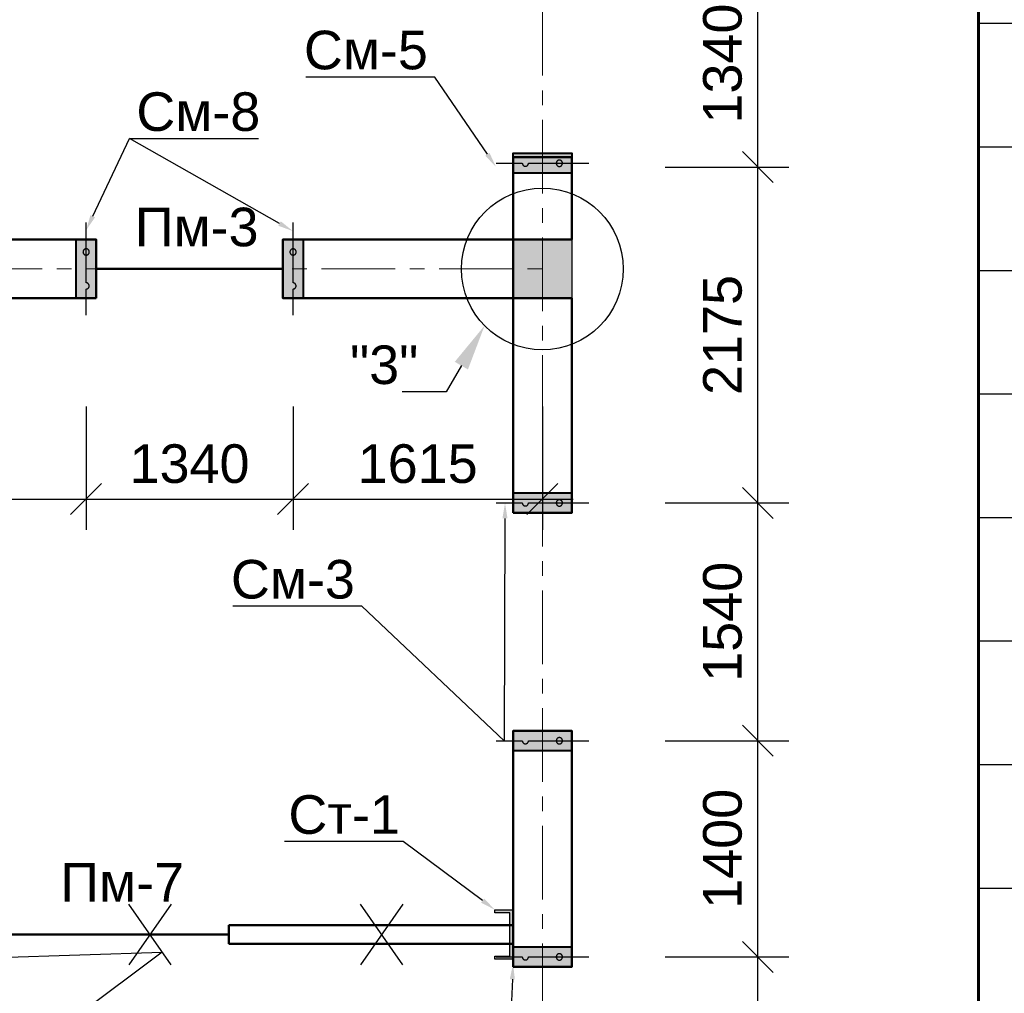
# Model space of a CAD drawing. Header units: millimetres. Extents: x 2063114 to 14983986, y -126020516 to 213791.
# Tile 472 of 656: x 2352132 to 2358508, y -754233 to -747928. Entities that reach past the tile are written whole.
import ezdxf
from ezdxf import colors
from ezdxf.entities.mleader import LeaderData, LeaderLine
from ezdxf.math import Vec2, Vec3

# ---------------------------------------------------------------- set-up
doc = ezdxf.new("R2010")
doc.units = ezdxf.units.MM
doc.linetypes.add('ACAD_ISO10W100', pattern=[18, 12, -3, 0, -3])
doc.linetypes.add('осевая', pattern=[50.8, 31.75, -6.35, 6.35, -6.35])
doc.layers.get('Defpoints').update_dxf_attribs({"color": 6, "lineweight": 35})
for name, color, linetype, lineweight in [('.', 7, 'Continuous', 15), ('РАЗМЕР АР', 150, 'Continuous', 20), ('сплошная_толстая', 7, 'Continuous', 50)]:
    doc.layers.add(name, color=color, linetype=linetype, lineweight=lineweight)
for name, color, linetype in [('AC_OS', 1, 'ACAD_ISO10W100'), ('OBMER', 7, 'Continuous'), ('PDF _leader', 7, 'Continuous'), ('R_Dim', 94, 'Continuous'), ('пунктир', 1, 'ACAD_ISO10W100'), ('Размеры', 28, 'Continuous')]:
    doc.layers.add(name, color=color, linetype=linetype)
doc.styles.add('ISO', font='times.ttf')
doc.styles.get("Standard").update_dxf_attribs({"font": 'arial.ttf'})
doc.dimstyles.new('STANDARD$0', dxfattribs={"dimtxt": 250, "dimasz": 200, "dimexe": 200, "dimexo": 300, "dimgap": 100, "dimtad": 1, "dimdec": 0, "dimzin": 1, "dimdsep": 46, "dimtxsty": 'Standard', "dimblk1": 'OBLIQUE', "dimblk2": 'OBLIQUE', "dimsah": 1, "dimcen": 2.5, "dimdle": 200, "dimadec": 0, "dimazin": 0, "dimtfac": 1, "dimtdec": 0, "dimtmove": 0, "dimatfit": 3, "dimldrblk": 'OBLIQUE', "dimfxl": 600, "dimfxlon": 1, "dimtolj": 1, "dimtzin": 1, "dimarcsym": 0})

# ---------------------------------------------------------------- blocks, each defined once
blk = doc.blocks.new('*T2326')
at = {"color": 0, "lineweight": 60, "transparency": 16777216}
for p, q in [((0, -1500), (20950, -1500)), ((0, -1500), (0, -3000)), ((1500, -1500), (1500, -3000)), ((7500, -1500), (7500, -3000)), ((14500, -1500), (14500, -3000)), ((15500, -1500), (15500, -3000)), ((16500, -1500), (16500, -3000)), ((17700, -1500), (17700, -3000)), ((19200, -1500), (19200, -3000)), ((20950, -1500), (20950, -3000)), ((0, -3000), (20950, -3000)), ((0, -15750), (20950, -15750))]:
    blk.add_line(p, q, dxfattribs=at)
at = {"color": 0, "linetype": 'Continuous', "lineweight": 60, "transparency": 16777216}
for p, q in [((0, -3000), (0, -15750)), ((1500, -3000), (1500, -15750)), ((7500, -3000), (7500, -15750)), ((14500, -3000), (14500, -15750)), ((15500, -3000), (15500, -3750)), ((16500, -3000), (16500, -15750)), ((17700, -3000), (17700, -15750)), ((19200, -3000), (19200, -15750)), ((20950, -3000), (20950, -15750)), ((15500, -6150), (15500, -15750))]:
    blk.add_line(p, q, dxfattribs=at)
at = {"color": 0, "linetype": 'Continuous', "transparency": 16777216}
for p, q in [((0, -3750), (20950, -3750)), ((0, -4550), (20950, -4550)), ((0, -5350), (20950, -5350)), ((0, -6150), (15500, -6150)), ((16500, -6150), (20950, -6150)), ((0, -6950), (15500, -6950)), ((16500, -6950), (20950, -6950)), ((0, -7750), (20950, -7750)), ((0, -8550), (20950, -8550)), ((0, -9350), (20950, -9350)), ((0, -10150), (20950, -10150)), ((0, -10950), (20950, -10950)), ((14500, -11750), (20950, -11750)), ((1500, -12550), (7500, -12550)), ((14500, -12550), (20950, -12550)), ((1500, -13350), (7500, -13350)), ((14500, -13350), (20950, -13350)), ((14500, -14150), (20950, -14150))]:
    blk.add_line(p, q, dxfattribs=at)
at = {"color": 0, "linetype": 'ByBlock', "lineweight": -2, "transparency": 16777216}
for p, q in [((15500, -6150), (16500, -6150)), ((15500, -6950), (16500, -6950)), ((0, -11750), (14500, -11750)), ((0, -12550), (1500, -12550)), ((7500, -12550), (14500, -12550)), ((0, -13350), (1500, -13350)), ((7500, -13350), (14500, -13350)), ((0, -14150), (14500, -14150))]:
    blk.add_line(p, q, dxfattribs=at)
at = {"color": 0, "transparency": 16777216}
blk.add_line((0, -14950), (20950, -14950), dxfattribs=at)
at = {"layer": 'Defpoints', "color": 8, "linetype": 'ByBlock', "lineweight": 0, "transparency": 16777216}
for p, q in [((0, 0), (20950, 0)), ((0, 0), (0, -1500)), ((20950, 0), (20950, -1500))]:
    blk.add_line(p, q, dxfattribs=at)
at = {"color": 0, "linetype": 'Continuous', "transparency": 16777216}
for s, insert, char_height, width, attachment_point in [('{\\C256;СПЕЦИФИКАЦИЯ К СХЕМЕ РАСПОЛОЖЕНИЯ МОНОЛИТНЫХ КОНСТРУКЦИЙ}', (10475, -750), 350, 20650, 5), ('Кол.\\Pшт.\\P1эт.', (15000, -2250), 250, 700, 5), ('Кол.\\Pшт.\\P2эт.', (16000, -2250), 250, 700, 5), ('Кол.\\Pшт.\\P{\\T0.8;Всего}', (17100, -2250), 250, 900, 5), ('Масса\\Pед., кг.', (18450, -2250), 250, 1200, 5), ('Приме-\\Pчание', (20075, -2250), 250, 1450, 5), ('Поз.', (750, -2250), 250, 1200, 5), ('Обозначение', (4500, -2250), 250, 5700, 5), ('Наименование', (11000, -2250), 250, 6700, 5), ('{\\C256;МОНОЛИТНЫЕ СЕРДЕЧНИКИ}', (11000, -3375), 250, 6700, 5), ('См-1', (750, -4150), 250, 1200, 5), ('смотри лист КЖ 25', (4500, -4150), 250, 5700, 5), (' Сердечник монолитный См-1', (7650, -4150), 250, 6700, 4), ('26', (15500, -4150), 250, 1700, 5), ('26', (17100, -4150), 250, 900, 5), (' Сердечник монолитный См-2', (7650, -4950), 250, 6700, 4), ('См-2', (750, -4950), 250, 1200, 5), ('смотри лист КЖ 25', (4500, -4950), 250, 5700, 5), ('12', (15500, -4950), 250, 1700, 5), ('12', (17100, -4950), 250, 900, 5), ('См-3', (750, -5750), 250, 1200, 5), ('смотри лист КЖ 25', (4500, -5750), 250, 5700, 5), (' Сердечник монолитный См-3', (7650, -5750), 250, 6700, 4), ('22', (15500, -5750), 250, 1700, 5), ('22', (17100, -5750), 250, 900, 5), (' Сердечник монолитный См-4', (7650, -6550), 250, 6700, 4), ('См-4', (750, -6550), 250, 1200, 5), ('смотри лист КЖ 26', (4500, -6550), 250, 5700, 5), ('5', (15000, -6550), 250, 700, 5), ('5', (17100, -6550), 250, 900, 5), ('-', (16000, -6550), 250, 700, 5), ('См-5', (750, -7350), 250, 1200, 5), ('смотри лист КЖ 27', (4500, -7350), 250, 5700, 5), (' Сердечник монолитный См-5', (7650, -7350), 250, 6700, 4), ('3', (15000, -7350), 250, 700, 5), ('3', (17100, -7350), 250, 900, 5), ('-', (16000, -7350), 250, 700, 5), (' Сердечник монолитный См-6', (7650, -8150), 250, 6700, 4), ('См-6', (750, -8150), 250, 1200, 5), ('смотри лист КЖ 27', (4500, -8150), 250, 5700, 5), ('4', (16000, -8150), 250, 700, 5), ('4', (17100, -8150), 250, 900, 5), ('-', (15000, -8150), 250, 700, 5), ('См-7', (750, -8950), 250, 1200, 5), ('смотри лист КЖ 27', (4500, -8950), 250, 5700, 5), (' Сердечник монолитный См-7', (7650, -8950), 250, 6700, 4), ('6', (16000, -8950), 250, 700, 5), ('6', (17100, -8950), 250, 900, 5), ('-', (15000, -8950), 250, 700, 5), ('См-8', (750, -9750), 250, 1200, 5), ('смотри лист КЖ 27', (4500, -9750), 250, 5700, 5), (' Сердечник монолитный См-8', (7650, -9750), 250, 6700, 4), ('4', (15000, -9750), 250, 700, 5), ('4', (17100, -9750), 250, 900, 5), ('-', (16000, -9750), 250, 700, 5), ('См-9', (750, -10550), 250, 1200, 5), ('смотри лист КЖ 27', (4500, -10550), 250, 5700, 5), (' Сердечник монолитный См-9', (7650, -10550), 250, 6700, 4), ('2', (16000, -10550), 250, 700, 5), ('2', (17100, -10550), 250, 900, 5), ('-', (15000, -10550), 250, 700, 5), ('КЛАДКА СТЕН', (11000, -11350), 250, 6700, 5), ('м³', (20075, -12150), 250, 1450, 5), ('смотри лист КЖ 14.....21', (4500, -12150), 250, 5700, 5), (' Наружные стены из жженого кирпича', (7650, -12150), 250, 6700, 4), ('{\\W0.9;\\T0.9;56.50}', (15000, -12150), 250, 700, 5), ('{\\W0.8;\\T0.95;65,20}', (16000, -12150), 250, 700, 5), ('{\\W0.9;\\T0.9;121.70}', (17100, -12150), 250, 900, 5), ('{\\T0.95; Внутренние стены из жженого кирпича}', (7650, -12950), 250, 6700, 4), ('м³', (20075, -12950), 250, 1450, 5), ('смотри лист КЖ 14.....21', (4500, -12950), 250, 5700, 5), ('{\\W0.9;\\T0.9;46.60}', (15000, -12950), 250, 700, 5), ('{\\W0.9;\\T0.9;48.90}', (16000, -12950), 250, 700, 5), ('{\\T0.9;95.50}', (17100, -12950), 250, 900, 5), ('ГОРИЗОНТАЛЬНОЕ АРМИРОВАНИЕ СТЕН', (11000, -13750), 220, 6700, 5), ('СГ-1', (750, -14550), 250, 1200, 5), ('смотри лист КЖ 14.....21', (4500, -14550), 250, 5700, 5), (' Сетка СГ-1 (стены)           L=п.м.', (7650, -14550), 250, 6700, 4), ('0,1634', (18450, -14550), 250, 1200, 5), ('кг/п.м.', (20075, -14550), 250, 1450, 5), ('{\\W0.7;\\T0.95;316.90}', (15000, -14550), 250, 700, 5), ('{\\W0.7;\\T0.95;387.60}', (16000, -14550), 250, 700, 5), ('{\\W0.9;\\T0.9;704,50}', (17100, -14550), 250, 900, 5)]:
    blk.add_mtext(s, dxfattribs=dict(at, insert=insert, char_height=char_height, width=width, attachment_point=attachment_point))
blk = doc.blocks.new('Сердечник 1')
at = {"layer": 'AC_OS', "ltscale": 150}
h = blk.add_hatch(color=256, dxfattribs=at)
h.dxf.hatch_style = 1
h.paths.add_polyline_path([(769645.1, 403439.4), (769645.1, 403399.4, 1)])
h.paths.add_polyline_path([(769645.1, 403439.4, 1), (769645.1, 403399.4)])
h.paths.add_polyline_path([(769645.1, 403219.4, 1), (769645.1, 403179.4)])
h.paths.add_polyline_path([(769645.1, 403219.4), (769645.1, 403179.4, 1)])
at = {"layer": 'R_Dim', "ltscale": 150}
h = blk.add_hatch(color=256, dxfattribs=at)
h.dxf.hatch_style = 1
h.paths.add_polyline_path([(769710.1, 403499.4), (769580.1, 403499.4), (769580.1, 403119.4), (769710.1, 403119.4)])
at = {"layer": 'AC_OS', "ltscale": 150}
blk.add_lwpolyline([(769645.1, 403609.4), (769645.1, 403439.4, 1), (769645.1, 403399.4, 0.628963), (769645.1, 403399.4), (769645.1, 403219.4, 1.049731), (769645.1, 403179.4, 1), (769645.1, 403219.4), (769645.1, 403009.4)], format="xyb", dxfattribs=at)
at = {"layer": 'PDF _leader', "ltscale": 150}
blk.add_lwpolyline([(769580.1, 403499.4), (769710.1, 403499.4), (769710.1, 403119.4), (769580.1, 403119.4)], close=True, dxfattribs=at)
at = {"layer": 'Размеры', "lineweight": 40, "ltscale": 150}
blk.add_lwpolyline([(769580.1, 403499.4), (769710.1, 403499.4), (769710.1, 403119.4), (769580.1, 403119.4)], close=True, dxfattribs=at)
blk = doc.blocks.new('_Oblique')
at = {"color": 0, "linetype": 'ByBlock', "lineweight": -2}
blk.add_line((-0.5, -0.5), (0.5, 0.5), dxfattribs=at)
blk = doc.blocks.new('*D2797')
at = {"layer": 'Defpoints', "color": 0, "lineweight": 30, "transparency": 16777216}
for p in [(2355516.9, -753997.2), (2356912, -753997.2), (2355516.9, -755337.2)]:
    blk.add_point(p, dxfattribs=at)
at = {"layer": 'РАЗМЕР АР', "color": 0, "lineweight": -2, "transparency": 16777216}
for p, q in [((2356912, -755537.2), (2356912, -753797.2)), ((2356312, -753997.2), (2357112, -753997.2)), ((2356312, -755337.2), (2357112, -755337.2))]:
    blk.add_line(p, q, dxfattribs=at)
at = {"layer": 'РАЗМЕР АР', "color": 0, "lineweight": -2, "transparency": 16777216, "xscale": 200, "yscale": 200, "zscale": 200}
for p, rotation in [((2356912, -753997.2), 90), ((2356912, -755337.2), 270)]:
    blk.add_blockref('_Oblique', p, dxfattribs=dict(at, rotation=rotation))
at = {"layer": 'РАЗМЕР АР', "color": 0, "transparency": 16777216, "insert": (2356684.2, -754667.2), "char_height": 250, "attachment_point": 5, "rotation": 90}
blk.add_mtext('\\A1;1340', dxfattribs=at)
blk = doc.blocks.new('*D2259')
at = {"layer": 'Defpoints', "color": 0, "lineweight": 30, "transparency": 16777216}
for p in [(2355516.9, -752597.2), (2356912, -752597.2), (2355516.9, -753997.2)]:
    blk.add_point(p, dxfattribs=at)
at = {"layer": 'РАЗМЕР АР', "color": 0, "lineweight": -2, "transparency": 16777216}
for p, q in [((2356912, -754197.2), (2356912, -752397.2)), ((2356312, -752597.2), (2357112, -752597.2)), ((2356312, -753997.2), (2357112, -753997.2))]:
    blk.add_line(p, q, dxfattribs=at)
at = {"layer": 'РАЗМЕР АР', "color": 0, "lineweight": -2, "transparency": 16777216, "xscale": 200, "yscale": 200, "zscale": 200}
for p, rotation in [((2356912, -752597.2), 90), ((2356912, -753997.2), 270)]:
    blk.add_blockref('_Oblique', p, dxfattribs=dict(at, rotation=rotation))
at = {"layer": 'РАЗМЕР АР', "color": 0, "transparency": 16777216, "insert": (2356684.3, -753297.2), "char_height": 250, "attachment_point": 5, "rotation": 90}
blk.add_mtext('\\A1;1400', dxfattribs=at)
blk = doc.blocks.new('*D2260')
at = {"layer": 'Defpoints', "color": 0, "lineweight": 30, "transparency": 16777216}
for p in [(2355516.9, -751057.2), (2356912, -751057.2), (2355516.9, -752597.2)]:
    blk.add_point(p, dxfattribs=at)
at = {"layer": 'РАЗМЕР АР', "color": 0, "lineweight": -2, "transparency": 16777216}
for p, q in [((2356912, -752797.2), (2356912, -750857.2)), ((2356312, -751057.2), (2357112, -751057.2)), ((2356312, -752597.2), (2357112, -752597.2))]:
    blk.add_line(p, q, dxfattribs=at)
at = {"layer": 'РАЗМЕР АР', "color": 0, "lineweight": -2, "transparency": 16777216, "xscale": 200, "yscale": 200, "zscale": 200}
for p, rotation in [((2356912, -751057.2), 90), ((2356912, -752597.2), 270)]:
    blk.add_blockref('_Oblique', p, dxfattribs=dict(at, rotation=rotation))
at = {"layer": 'РАЗМЕР АР', "color": 0, "transparency": 16777216, "insert": (2356684.3, -751827.2), "char_height": 250, "attachment_point": 5, "rotation": 90}
blk.add_mtext('\\A1;1540', dxfattribs=at)
blk = doc.blocks.new('*D2261')
at = {"layer": 'Defpoints', "color": 0, "lineweight": 30, "transparency": 16777216}
for p in [(2355516.9, -748882.2), (2356912, -748882.2), (2355516.9, -751057.2)]:
    blk.add_point(p, dxfattribs=at)
at = {"layer": 'РАЗМЕР АР', "color": 0, "lineweight": -2, "transparency": 16777216}
for p, q in [((2356912, -751257.2), (2356912, -748682.2)), ((2356312, -748882.2), (2357112, -748882.2)), ((2356312, -751057.2), (2357112, -751057.2))]:
    blk.add_line(p, q, dxfattribs=at)
at = {"layer": 'РАЗМЕР АР', "color": 0, "lineweight": -2, "transparency": 16777216, "xscale": 200, "yscale": 200, "zscale": 200}
for p, rotation in [((2356912, -748882.2), 90), ((2356912, -751057.2), 270)]:
    blk.add_blockref('_Oblique', p, dxfattribs=dict(at, rotation=rotation))
at = {"layer": 'РАЗМЕР АР', "color": 0, "transparency": 16777216, "insert": (2356684.3, -749969.7), "char_height": 250, "attachment_point": 5, "rotation": 90}
blk.add_mtext('\\A1;2175', dxfattribs=at)
blk = doc.blocks.new('*D2262')
at = {"layer": 'Defpoints', "color": 0, "lineweight": 30, "transparency": 16777216}
for p in [(2355516.9, -747542.2), (2356912, -747542.2), (2355516.9, -748882.2)]:
    blk.add_point(p, dxfattribs=at)
at = {"layer": 'РАЗМЕР АР', "color": 0, "lineweight": -2, "transparency": 16777216}
for p, q in [((2356912, -749082.2), (2356912, -747342.2)), ((2356312, -747542.2), (2357112, -747542.2)), ((2356312, -748882.2), (2357112, -748882.2))]:
    blk.add_line(p, q, dxfattribs=at)
at = {"layer": 'РАЗМЕР АР', "color": 0, "lineweight": -2, "transparency": 16777216, "xscale": 200, "yscale": 200, "zscale": 200}
for p, rotation in [((2356912, -747542.2), 90), ((2356912, -748882.2), 270)]:
    blk.add_blockref('_Oblique', p, dxfattribs=dict(at, rotation=rotation))
at = {"layer": 'РАЗМЕР АР', "color": 0, "transparency": 16777216, "insert": (2356684.2, -748212.2), "char_height": 250, "attachment_point": 5, "rotation": 90}
blk.add_mtext('\\A1;1340', dxfattribs=at)
blk = doc.blocks.new('A$C39DF2FFD')
at = {"layer": '.', "ltscale": 100, "true_color": 0x136734}
h = blk.add_hatch(color=116, dxfattribs=at)
h.dxf.hatch_style = 1
h.paths.add_polyline_path([(-1, -24.3), (-59.5, -24.3), (-59.5, -184.3), (-1, -184.3), (-1, -174.3), (-49.5, -174.3), (-49.5, -34.3), (-1, -34.3)])
at = {"ltscale": 100}
blk.add_lwpolyline([(-1, -24.3), (-59.5, -24.3), (-59.5, -184.3), (-1, -184.3), (-1, -174.3), (-49.5, -174.3), (-49.5, -34.3), (-1, -34.3), (-1, -24.4)], dxfattribs=at)
blk = doc.blocks.new('*D2834')
at = {"layer": 'Defpoints', "color": 0, "lineweight": 30, "transparency": 16777216}
for p in [(2350431.9, -749842.2), (2352561.9, -749842.2), (2352561.9, -751032.2)]:
    blk.add_point(p, dxfattribs=at)
at = {"layer": 'РАЗМЕР АР', "color": 0, "lineweight": -2, "transparency": 16777216}
for p, q in [((2350431.9, -750432.2), (2350431.9, -751232.2)), ((2352561.9, -750432.2), (2352561.9, -751232.2)), ((2350231.9, -751032.2), (2352761.9, -751032.2))]:
    blk.add_line(p, q, dxfattribs=at)
at = {"layer": 'РАЗМЕР АР', "color": 0, "lineweight": -2, "transparency": 16777216, "xscale": 200, "yscale": 200, "zscale": 200, "rotation": 180}
blk.add_blockref('_Oblique', (2350431.9, -751032.2), dxfattribs=at)
at = {"layer": 'РАЗМЕР АР', "color": 0, "lineweight": -2, "transparency": 16777216, "xscale": 200, "yscale": 200, "zscale": 200}
blk.add_blockref('_Oblique', (2352561.9, -751032.2), dxfattribs=at)
at = {"layer": 'РАЗМЕР АР', "color": 0, "transparency": 16777216, "insert": (2351496.9, -750804.5), "char_height": 250, "attachment_point": 5}
blk.add_mtext('\\A1;2130', dxfattribs=at)
blk = doc.blocks.new('*D2835')
at = {"layer": 'Defpoints', "color": 0, "lineweight": 30, "transparency": 16777216}
for p in [(2352561.9, -749842.2), (2353901.9, -749842.2), (2353901.9, -751032.2)]:
    blk.add_point(p, dxfattribs=at)
at = {"layer": 'РАЗМЕР АР', "color": 0, "lineweight": -2, "transparency": 16777216}
for p, q in [((2352561.9, -750432.2), (2352561.9, -751232.2)), ((2353901.9, -750432.2), (2353901.9, -751232.2)), ((2352361.9, -751032.2), (2354101.9, -751032.2))]:
    blk.add_line(p, q, dxfattribs=at)
at = {"layer": 'РАЗМЕР АР', "color": 0, "lineweight": -2, "transparency": 16777216, "xscale": 200, "yscale": 200, "zscale": 200, "rotation": 180}
blk.add_blockref('_Oblique', (2352561.9, -751032.2), dxfattribs=at)
at = {"layer": 'РАЗМЕР АР', "color": 0, "lineweight": -2, "transparency": 16777216, "xscale": 200, "yscale": 200, "zscale": 200}
blk.add_blockref('_Oblique', (2353901.9, -751032.2), dxfattribs=at)
at = {"layer": 'РАЗМЕР АР', "color": 0, "transparency": 16777216, "insert": (2353231.9, -750804.5), "char_height": 250, "attachment_point": 5}
blk.add_mtext('\\A1;1340', dxfattribs=at)
blk = doc.blocks.new('*D2836')
at = {"layer": 'Defpoints', "color": 0, "lineweight": 30, "transparency": 16777216}
for p in [(2355516.9, -749732.2), (2353901.9, -749842.2), (2355516.9, -751032.2)]:
    blk.add_point(p, dxfattribs=at)
at = {"layer": 'РАЗМЕР АР', "color": 0, "lineweight": -2, "transparency": 16777216}
for p, q in [((2353901.9, -750432.2), (2353901.9, -751232.2)), ((2355516.9, -750432.2), (2355516.9, -751232.2)), ((2353701.9, -751032.2), (2355716.9, -751032.2))]:
    blk.add_line(p, q, dxfattribs=at)
at = {"layer": 'РАЗМЕР АР', "color": 0, "lineweight": -2, "transparency": 16777216, "xscale": 200, "yscale": 200, "zscale": 200, "rotation": 180}
blk.add_blockref('_Oblique', (2353901.9, -751032.2), dxfattribs=at)
at = {"layer": 'РАЗМЕР АР', "color": 0, "lineweight": -2, "transparency": 16777216, "xscale": 200, "yscale": 200, "zscale": 200}
blk.add_blockref('_Oblique', (2355516.9, -751032.2), dxfattribs=at)
at = {"layer": 'РАЗМЕР АР', "color": 0, "transparency": 16777216, "insert": (2354709.4, -750804.6), "char_height": 250, "attachment_point": 5}
blk.add_mtext('\\A1;1615', dxfattribs=at)
blk = doc.blocks.new('2222')
at = {"layer": 'сплошная_толстая', "color": 6, "lineweight": 30, "ltscale": 150}
for p, q in [((2384011.3, 356703.5), (2384405.5, 356430.7)), ((2384405.5, 356703.5), (2384011.3, 356430.7))]:
    blk.add_line(p, q, dxfattribs=at)

msp = doc.modelspace()

# ---------------------------------------------------------------- hatches: boundary and pattern name
at = {"ltscale": 150, "transparency": 33554687}
h = msp.add_hatch(color=256, dxfattribs=at)
h.dxf.hatch_style = 1
h.paths.add_polyline_path([(2355706.86693, -749352.19946), (2355326.86693, -749352.19946), (2355326.86693, -749732.19946), (2355706.86693, -749732.19946)])

# ---------------------------------------------------------------- linework, layer by layer
at = {"ltscale": 150}
msp.add_lwpolyline([(2355326.86693, -749352.19946), (2355706.86693, -749352.19946), (2355706.86693, -749732.19946), (2355326.86693, -749732.19946)], close=True, dxfattribs=at)
msp.add_circle((2355516.86693, -749542.19946), 523.8255, dxfattribs=at)
at = {"layer": 'OBMER', "lineweight": 50, "ltscale": 150}
for p, q in [((2352626.86693, -749542.19946), (2353836.86693, -749542.19946)), ((2351986.86693, -753852.19946), (2353486.86693, -753852.19946))]:
    msp.add_line(p, q, dxfattribs=at)
at = {"layer": 'пунктир', "linetype": 'осевая', "lineweight": 9, "ltscale": 15}
for p, q in [((2355516.86693, -743242.19946), (2355516.86693, -762142.19946)), ((2327416.86693, -749542.19946), (2355516.86693, -749542.19946))]:
    msp.add_line(p, q, dxfattribs=at)
at = {"layer": 'сплошная_толстая', "ltscale": 150}
for p, q in [((2355326.86693, -749352.19946), (2355326.86693, -748817.19947)), ((2355706.86693, -748817.19947), (2355326.86693, -748817.19947)), ((2355706.86693, -749352.19946), (2355706.86693, -748817.19947)), ((2350366.86693, -749352.19946), (2352626.86693, -749352.19946)), ((2352626.86693, -749732.19946), (2352626.86693, -749352.19946)), ((2353836.86693, -749352.19946), (2355326.86693, -749352.19946)), ((2353836.86693, -749732.19946), (2353836.86693, -749352.19946)), ((2355326.86693, -749352.19946), (2355706.86693, -749352.19946)), ((2355326.86693, -749732.19946), (2355326.86693, -749352.19946)), ((2350366.86693, -749732.19946), (2352626.86693, -749732.19946)), ((2353836.86693, -749732.19946), (2355326.86693, -749732.19946)), ((2355326.86693, -751122.19947), (2355326.86693, -749732.19946)), ((2355326.86693, -749732.19946), (2355706.86693, -749732.19946)), ((2355706.86693, -751122.19947), (2355706.86693, -749732.19946)), ((2355706.86693, -751122.19947), (2355326.86693, -751122.19947)), ((2355326.86693, -754062.19946), (2355326.86693, -752532.19947)), ((2355706.86693, -752532.19947), (2355326.86693, -752532.19947)), ((2355706.86693, -754062.19946), (2355706.86693, -752532.19947)), ((2353486.86693, -753792.19946), (2355326.86693, -753792.19946)), ((2353486.86693, -753912.19946), (2353486.86693, -753792.19946)), ((2353486.86693, -753912.19946), (2355326.86693, -753912.19946)), ((2355706.86693, -754062.19946), (2355326.86693, -754062.19946))]:
    msp.add_line(p, q, dxfattribs=at)

# ---------------------------------------------------------------- block references
msp.add_blockref('*T2326', (2358342.08613, -741001.43901))
at = {"color": 116, "ltscale": 100, "true_color": 0x136734, "xscale": -2, "yscale": 2, "zscale": 2}
msp.add_blockref('A$C39DF2FFD', (2355207.91569, -753643.64116), dxfattribs=at)
at = {"layer": 'Размеры'}
for name, p, rotation in [('Сердечник 1', (2758826.27839, -1518502.27597), 89.99999999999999), ('Сердечник 1', (3122206.94343, -346232.788), 179.9999999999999), ('Сердечник 1', (3123546.94343, -346232.788), 179.9999999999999), ('Сердечник 1', (2758826.27839, -1520702.27597), 89.99999999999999), ('Сердечник 1', (2758826.27839, -1522242.27597), 89.99999999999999), ('2222', (1996408.69713, 1630356.16913), 270), ('2222', (1997908.69713, 1630356.16913), 270), ('Сердечник 1', (2758826.27839, -1523642.27596), 89.99999999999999)]:
    msp.add_blockref(name, p, dxfattribs=dict(at, rotation=rotation))

# ---------------------------------------------------------------- texts
at = {"layer": '.', "ltscale": 100, "char_height": 250, "attachment_point": 4}
for s, insert, width in [('Пм-3', (2352877.17648, -749272.18113), 818.133382), ('Пм-7', (2352395.06997, -753514.35934), 774.7043411)]:
    msp.add_mtext(s, dxfattribs=dict(at, insert=insert, width=width))

# ---------------------------------------------------------------- dimensions: what is measured, and where the dimension line sits
at = {"layer": 'РАЗМЕР АР'}
for base, p1, p2, picture, middle in [((2356911.95173, -747542.19946), (2355516.86693, -748882.19947), (2355516.86693, -747542.19946), '*D2262', (2356684.22322, -748212.19946)), ((2356911.95173, -748882.19947), (2355516.86693, -751057.19947), (2355516.86693, -748882.19947), '*D2261', (2356684.30849, -749969.69947)), ((2356911.95173, -751057.19947), (2355516.86693, -752597.19947), (2355516.86693, -751057.19947), '*D2260', (2356684.30849, -751827.19947)), ((2356911.95173, -752597.19947), (2355516.86693, -753997.19946), (2355516.86693, -752597.19947), '*D2259', (2356684.30849, -753297.19946)), ((2356911.95173, -753997.19946), (2355516.86693, -755337.19946), (2355516.86693, -753997.19946), '*D2797', (2356684.22322, -754667.19946))]:
    dim = msp.add_linear_dim(base=base, p1=p1, p2=p2, angle=90, dimstyle='STANDARD$0', override={"dimtmove": 1}, dxfattribs=at)
    dim.commit()
    dim.dimension.update_dxf_attribs({"geometry": picture, "text_midpoint": middle})
for base, p1, p2, picture, middle in [((2355516.86693, -751032.19946), (2353901.86693, -749842.19946), (2355516.86693, -749732.19946), '*D2836', (2354709.36693, -750804.55621)), ((2352561.86693, -751032.19946), (2350431.86693, -749842.19946), (2352561.86693, -749842.19946), '*D2834', (2351496.86693, -750804.47095)), ((2353901.86693, -751032.19946), (2352561.86693, -749842.19946), (2353901.86693, -749842.19946), '*D2835', (2353231.86693, -750804.47095))]:
    dim = msp.add_linear_dim(base=base, p1=p1, p2=p2, dimstyle='STANDARD$0', override={"dimtmove": 1}, dxfattribs=at)
    dim.commit()
    dim.dimension.update_dxf_attribs({"geometry": picture, "text_midpoint": middle})

# ---------------------------------------------------------------- leaders
ml = msp.add_multileader_mtext('Standard')
ml.set_content('См-5', color=256)
ml.set_leader_properties(color=256, linetype='ByLayer', lineweight=-1)
ml.build(insert=Vec2(0, 0))
ml.multileader.update_dxf_attribs({"has_dogleg": 0, "text_left_attachment_type": 6, "text_right_attachment_type": 6, "dogleg_length": 0.36, "arrow_head_size": 100})
ctx = ml.context
ctx.base_point, ctx.char_height, ctx.arrow_head_size, ctx.landing_gap_size, ctx.plane_origin = Vec3(2353927.43005, -748299.34829), 250, 100, 60.75, Vec3(2339600.83568, -750824.93947)
ctx.left_attachment, ctx.right_attachment, ctx.text_align_type = 6, 6, 1
notes = []
notes.append((ctx, [(1, (1, 1, 0), (2354820.77709, -748299.34829), (-1, 0), 0.36, [(0, [(2355216.86693, -748882.19947)], 0, [])])]))
ctx.mtext.insert, ctx.mtext.rotation, ctx.mtext.width, ctx.mtext.alignment, ctx.mtext.flow_direction = Vec3(2354373.92357, -747999.34829), 6.2831853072, 1109.9507956, 2, 5
ml = msp.add_multileader_mtext('Standard')
ml.set_content('См-8', color=256)
ml.set_leader_properties(color=256, linetype='ByLayer', lineweight=-1)
ml.build(insert=Vec2(0, 0))
ml.multileader.update_dxf_attribs({"has_dogleg": 0, "text_left_attachment_type": 6, "text_right_attachment_type": 6, "dogleg_length": 0.36, "arrow_head_size": 100})
ctx = ml.context
ctx.base_point, ctx.char_height, ctx.arrow_head_size, ctx.landing_gap_size, ctx.plane_origin = Vec3(2352842.82209, -748698.37201), 250, 100, 60.75, Vec3(2338590.86411, -751569.19981)
ctx.left_attachment, ctx.right_attachment, ctx.text_align_type = 6, 6, 1
notes.append((ctx, [(0, (1, 1, 0), (2352842.46209, -748698.37201), (1, 0), 0.36, [(2, [(2353901.86693, -749297.24847)], 0, []), (0, [(2352561.86693, -749291.56521)], 0, [])])]))
ctx.mtext.insert, ctx.mtext.rotation, ctx.mtext.width, ctx.mtext.alignment, ctx.mtext.flow_direction = Vec3(2353288.63348, -748398.37201), 6.2831853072, 1109.9507956, 2, 5
ml = msp.add_multileader_mtext('Standard')
ml.set_content('"3"', color=256)
ml.set_leader_properties(color=256, linetype='ByLayer', lineweight=-1)
ml.build(insert=Vec2(0, 0))
ml.multileader.update_dxf_attribs({"text_left_attachment_type": 6, "text_right_attachment_type": 6, "dogleg_length": 0.36, "arrow_head_size": 300})
ctx = ml.context
ctx.base_point, ctx.char_height, ctx.arrow_head_size, ctx.landing_gap_size, ctx.plane_origin, ctx.plane_x_axis, ctx.plane_y_axis = Vec3(2354242.79895, -750337.52099), 250, 300, 60.75, Vec3(2355054.02314, -749640.26142), Vec3(1, -0.0000000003), Vec3(0.0000000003, 1)
ctx.left_attachment, ctx.right_attachment, ctx.text_align_type = 6, 6, 2
notes.append((ctx, [(1, (1, 1, 0), (2354893.8647, -750337.52099), (-1, 0.0000000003), 119.77721, [(0, [(2355142.74899, -749908.84496)], 0, [])])]))
ctx.mtext.insert, ctx.mtext.text_direction, ctx.mtext.rotation, ctx.mtext.width, ctx.mtext.defined_height, ctx.mtext.alignment, ctx.mtext.flow_direction = Vec3(2354713.33749, -750037.52099), Vec3(1, -0.0000000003), 6.2831853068, 102.5, 249.16236, 3, 5
ml = msp.add_multileader_mtext('Standard')
ml.set_content('См-3', color=256)
ml.set_leader_properties(color=256, linetype='ByLayer', lineweight=-1)
ml.build(insert=Vec2(0, 0))
ml.multileader.update_dxf_attribs({"has_dogleg": 0, "text_left_attachment_type": 6, "text_right_attachment_type": 6, "dogleg_length": 0.36, "arrow_head_size": 100})
ctx = ml.context
ctx.base_point, ctx.char_height, ctx.arrow_head_size, ctx.landing_gap_size, ctx.plane_origin = Vec3(2353455.74672, -751726.73124), 250, 100, 60.75, Vec3(2339600.83568, -754364.93948)
ctx.left_attachment, ctx.right_attachment, ctx.text_align_type = 6, 6, 1
notes.append((ctx, [(1, (1, 1, 0), (2354347.2179, -751726.73124), (-1, 0), 0.36, [(0, [(2355274.91189, -751057.19947), (2355268.85556, -752597.19947)], 0, [])])]))
ctx.mtext.insert, ctx.mtext.rotation, ctx.mtext.width, ctx.mtext.alignment, ctx.mtext.flow_direction = Vec3(2353901.30231, -751426.73124), 6.2831853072, 1109.9507956, 2, 5
at = {"color": 0}
ml = msp.add_multileader_mtext('Standard', dxfattribs=at)
ml.set_content('Ст-1')
ml.set_leader_properties(color=256, linetype='ByLayer', lineweight=-1)
ml.build(insert=Vec2(0, 0))
ml.multileader.update_dxf_attribs({"has_dogleg": 0, "text_left_attachment_type": 6, "text_right_attachment_type": 6, "dogleg_length": 0.36, "arrow_head_size": 100})
ctx = ml.context
ctx.base_point, ctx.char_height, ctx.arrow_head_size, ctx.landing_gap_size, ctx.plane_origin = Vec3(2353851.81601, -753250.22889), 250, 100, 60.75, Vec3(2372045.2998, -755050.87224)
ctx.left_attachment, ctx.right_attachment, ctx.text_align_type = 6, 6, 1
notes.append((ctx, [(0, (1, 1, 0), (2354614.87655, -753250.22889), (-1, 0), 0.36, [(0, [(2355209.97694, -753692.364)], 0, [])])]))
ctx.mtext.insert, ctx.mtext.width, ctx.mtext.alignment, ctx.mtext.flow_direction = Vec3(2354233.16628, -752950.22889), 1109.9507956, 2, 5
ml = msp.add_multileader_mtext('Standard')
ml.set_content('{\\fISOCPEUR|b0|i0|c204|p34;\\C7;ММ-1}', color=256, style='ISO')
ml.set_leader_properties(color=256, linetype='ByLayer', lineweight=-1)
ml.build(insert=Vec2(0, 0))
ml.multileader.update_dxf_attribs({"text_left_attachment_type": 6, "text_right_attachment_type": 6, "dogleg_length": 0.36, "arrow_head_size": 100})
ctx = ml.context
ctx.base_point, ctx.char_height, ctx.arrow_head_size, ctx.landing_gap_size, ctx.plane_origin = Vec3(2350457.92152, -755293.10507), 250, 100, 60.75, Vec3(2355119.86714, -754032.27605)
ctx.left_attachment, ctx.right_attachment, ctx.text_align_type = 6, 6, 1
notes.append((ctx, [(0, (1, 1, 0), (2351279.78152, -755293.10507), (-1, 0), 0.36, [(0, [(2351586.77155, -754012.54739), (2353055.04756, -753966.7082)], 0, [])])]))
ctx.mtext.insert, ctx.mtext.width, ctx.mtext.alignment, ctx.mtext.flow_direction = Vec3(2350868.67152, -754993.10507), 966.0990101, 2, 5
ml = msp.add_multileader_mtext('Standard')
ml.set_content('См-3', color=256)
ml.set_leader_properties(color=256, linetype='ByLayer', lineweight=-1)
ml.build(insert=Vec2(0, 0))
ml.multileader.update_dxf_attribs({"has_dogleg": 0, "text_left_attachment_type": 6, "text_right_attachment_type": 6, "dogleg_length": 0.36, "arrow_head_size": 100})
ctx = ml.context
ctx.base_point, ctx.char_height, ctx.arrow_head_size, ctx.landing_gap_size, ctx.plane_origin = Vec3(2353455.74672, -754666.73123), 250, 100, 60.75, Vec3(2339600.83568, -757304.93947)
ctx.left_attachment, ctx.right_attachment, ctx.text_align_type = 6, 6, 1
notes.append((ctx, [(1, (1, 1, 0), (2354347.2179, -754666.73123), (-1, 0), 0.36, [(0, [(2355326.86693, -754042.08367), (2355268.85556, -755337.19946)], 0, [])])]))
ctx.mtext.insert, ctx.mtext.rotation, ctx.mtext.width, ctx.mtext.alignment, ctx.mtext.flow_direction = Vec3(2353901.30231, -754366.73123), 6.2831853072, 1109.9507956, 2, 5
for ctx, leaders in notes:
    for number, flags, end, landing, length, lines in leaders:
        leader = LeaderData()
        leader.index, (leader.has_last_leader_line, leader.has_dogleg_vector, leader.attachment_direction) = number, flags
        leader.last_leader_point, leader.dogleg_vector, leader.dogleg_length = Vec3(end), Vec3(landing), length
        for number, points, colour, breaks in lines:
            line = LeaderLine()
            line.index, line.vertices, line.color, line.breaks = number, Vec3.list(points), colors.encode_raw_color(colour), breaks
            leader.lines.append(line)
        ctx.leaders.append(leader)

doc.saveas('drawing.dxf')
